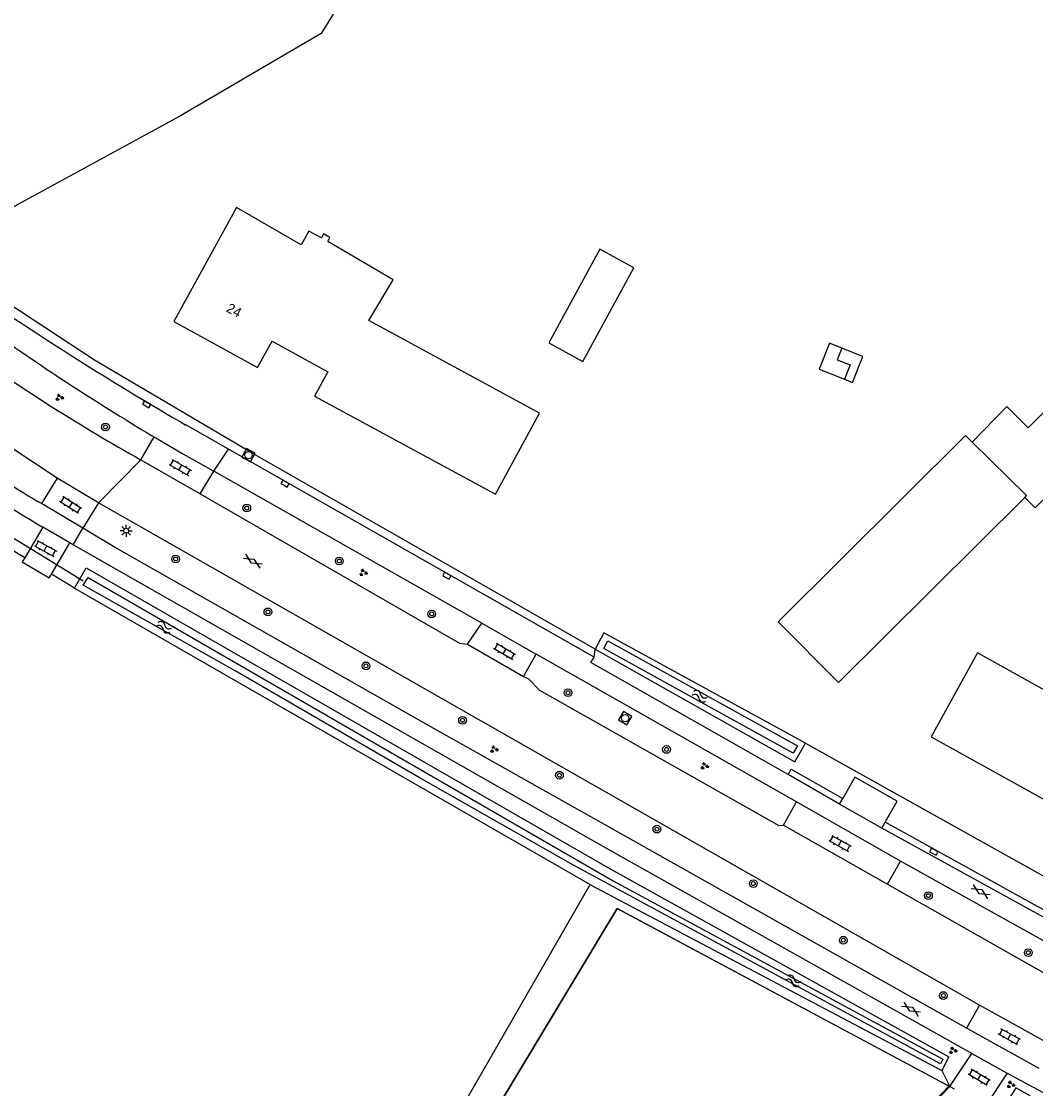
# Model space of a CAD drawing. Extents: x 134297 to 137000, y 403500 to 406000.
# Drawn here: x 136395.5 to 136500, y 404122.1 to 404232.2 of the extents above; entities that cross this region are included whole.
import ezdxf

# ---------------------------------------------------------------- set-up
doc = ezdxf.new("R2010")
doc.units = 0
for name, color, linetype in [('gg-afsc-draadraster', 7, 'Continuous'), ('gg-afsc-lijn draadraster', 7, 'Continuous'), ('gg-anno-huisnummerreeks BGT', 7, 'Continuous'), ('gg-bbg-bijgebouw', 7, 'Continuous'), ('gg-bbg-gedigitaliseerde bijgebouw', 7, 'Continuous'), ('gg-bbg-hoofdgebouw', 7, 'Continuous'), ('gg-bbg-luifel en loopbrug', 7, 'Continuous'), ('gg-bbg-tussenscheiding', 7, 'Continuous'), ('gg-knt-bronhoudergrens', 7, 'Continuous'), ('gg-knt-verharding', 7, 'Continuous'), ('gg-knt-verharding nz', 7, 'Continuous'), ('gg-kntw-bovenkant insteek waterloop', 7, 'Continuous'), ('gg-kntw-waterlijn', 7, 'Continuous'), ('gg-kwrk-duiker nz buis', 7, 'Continuous'), ('gt-grn-groengrens', 7, 'Continuous'), ('gt-grn-vlakafsluiter', 7, 'Continuous'), ('gt-grn-weggrens', 7, 'Continuous'), ('gt-symb-boom', 7, 'Continuous'), ('gt-symb-gesloten verharding', 7, 'Continuous'), ('gt-symb-groenvak', 7, 'Continuous'), ('gt-symb-klinker verharding', 7, 'Continuous'), ('gt-symb-kolk', 7, 'Continuous'), ('gt-symb-lichtmast', 7, 'Continuous'), ('gt-symb-rioolschacht', 7, 'Continuous'), ('gt-symb-watersymbool', 7, 'Continuous')]:
    doc.layers.add(name, color=color, linetype=linetype)

# ---------------------------------------------------------------- blocks, each defined once
blk = doc.blocks.new('gt0-GRVAK')
at = {"layer": 'gt-symb-groenvak'}
for p, q in [((-0.11, 0.19), (-0.23, 0.24)), ((-0.18, 0.15), (0.09, 0.15)), ((-0.09, 0.21), (-0.16, 0.32)), ((-0.05, 0.21), (-0.05, 0.39)), ((0, 0.21), (0.06, 0.32)), ((0.01, 0.19), (0.13, 0.24)), ((0.26, -0.05), (0.2, 0.06)), ((0.3, -0.05), (0.3, 0.13)), ((0.35, -0.05), (0.41, 0.06)), ((-0.24, -0.23), (-0.36, -0.18)), ((-0.32, -0.26), (-0.05, -0.26)), ((-0.23, -0.21), (-0.29, -0.09)), ((-0.18, -0.2), (-0.18, -0.02)), ((-0.14, -0.21), (-0.07, -0.09)), ((-0.12, -0.23), (0, -0.18)), ((0.24, -0.07), (0.12, -0.02)), ((0.17, -0.11), (0.44, -0.11)), ((0.37, -0.07), (0.49, -0.02))]:
    blk.add_line(p, q, dxfattribs=at)
blk = doc.blocks.new('gt0-KL1')
at = {"layer": 'gt-symb-klinker verharding'}
for p, q in [((-1.15, 0.3), (1.15, 0.3)), ((-1, -0.3), (-1, 0.3)), ((-0.5, 0.3), (-0.5, 0.45)), ((0, -0.3), (0, 0.3)), ((0.5, 0.3), (0.5, 0.45)), ((1, -0.3), (1, 0.3)), ((-1.15, -0.3), (1.15, -0.3)), ((-0.5, -0.45), (-0.5, -0.3)), ((0.5, -0.45), (0.5, -0.3))]:
    blk.add_line(p, q, dxfattribs=at)
blk = doc.blocks.new('gt0-GESVH1')
at = {"layer": 'gt-symb-gesloten verharding'}
for p, q in [((-0.99, -0.26), (0.01, 0.24)), ((0.01, -0.26), (-0.99, 0.24)), ((0.01, 0.24), (1.01, -0.26)), ((1.01, 0.24), (0.01, -0.26))]:
    blk.add_line(p, q, dxfattribs=at)
blk = doc.blocks.new('gt0-BOOM')
at = {"layer": 'gt-symb-boom'}
for radius in [0.4, 0.2]:
    blk.add_circle((0, 0), radius, dxfattribs=at)
blk = doc.blocks.new('gt0-WA')
at = {"layer": 'gt-symb-watersymbool'}
for centre, start, end in [((-0.32, 0.02), 28.0725, 151.9275), ((0.43, 0.42), 208.0725, 331.9275), ((-0.32, -0.43), 28.0725, 151.9275), ((0.43, -0.03), 208.0725, 331.9275)]:
    blk.add_arc(centre, 0.425, start, end, dxfattribs=at)
blk = doc.blocks.new('gt0-KOLK')
at = {"layer": 'gt-symb-kolk'}
blk.add_lwpolyline([(0, 0), (0.38, 0), (0.38, 0.4), (-0.38, 0.4), (-0.38, 0), (0, 0)], dxfattribs=at)
blk = doc.blocks.new('gt0-RS')
at = {"layer": 'gt-symb-rioolschacht'}
blk.add_lwpolyline([(-0.5, -0.5), (0.5, -0.5), (0.5, 0.5), (-0.5, 0.5)], close=True, dxfattribs=at)
blk.add_circle((0, 0), 0.375, dxfattribs=at)
blk = doc.blocks.new('gt0-LMAST')
at = {"layer": 'gt-symb-lichtmast'}
for p, q in [((-0.18, 0.17), (-0.45, 0.44)), ((-0.01, 0.25), (-0.01, 0.62)), ((0.17, 0.17), (0.44, 0.44)), ((-0.26, 0), (-0.63, 0)), ((-0.18, -0.18), (-0.45, -0.45)), ((-0.01, -0.25), (-0.01, -0.63)), ((0.44, -0.45), (0.17, -0.18)), ((0.24, 0), (0.62, 0))]:
    blk.add_line(p, q, dxfattribs=at)
blk.add_circle((-0.01, 0), 0.25, dxfattribs=at)

msp = doc.modelspace()

# ---------------------------------------------------------------- linework, layer by layer
at = {"layer": 'gg-afsc-draadraster'}
msp.add_lwpolyline([(136238.01, 404145.41), (136291.68, 404074.98), (136312.51, 404046.8), (136326.97, 404027.77), (136332.85, 404021.61), (136355.98, 404056.53), (136424.58, 404064.5), (136423.36, 404080.36), (136423.83, 404085.94), (136425.22, 404091.86), (136430.27, 404101.61), (136454.12, 404143.13)], dxfattribs=at)
at = {"layer": 'gg-afsc-lijn draadraster'}
for points in [[(136238.01, 404145.41), (136291.68, 404074.98), (136312.51, 404046.8), (136326.97, 404027.77), (136332.85, 404021.61), (136355.98, 404056.53), (136424.58, 404064.5), (136423.36, 404080.36), (136423.83, 404085.94), (136425.22, 404091.86), (136430.27, 404101.61), (136454.12, 404143.13)], [(136491.21, 404122.28), (136476.47, 404106.99), (136448.17, 404077.68), (136442.28, 404072), (136439.45, 404069.36), (136436.32, 404066.81), (136428.62, 404062.12), (136426.59, 404080.79), (136427.02, 404085.77), (136427.74, 404088.76), (136429.01, 404092.62), (136433.3, 404100.55), (136438.02, 404109.49), (136444.52, 404120.07), (136456.89, 404140.65), (136491.21, 404122.28)]]:
    msp.add_lwpolyline(points, dxfattribs=at)
at = {"layer": 'gg-bbg-bijgebouw'}
for points in [[(136449.85, 404198.98), (136453.35, 404197.08), (136458.61, 404206.74), (136455.1, 404208.65), (136449.85, 404198.98)], [(136498.93, 404183.05), (136499.98, 404181.99), (136515.11, 404197.01), (136510.64, 404201.51), (136499.26, 404190.21), (136497.08, 404192.41), (136493.49, 404188.76)], [(136493.49, 404188.76), (136492.82, 404189.42), (136473.48, 404170.22)], [(136473.48, 404170.22), (136479.7, 404163.96), (136498.93, 404183.05)]]:
    msp.add_lwpolyline(points, dxfattribs=at)
at = {"layer": 'gg-bbg-gedigitaliseerde bijgebouw'}
for points in [[(136480.06, 404198.46), (136479.57, 404197.25), (136480.91, 404196.71), (136480.32, 404195.23)], [(136480.32, 404195.23), (136481.15, 404194.9), (136482.23, 404197.58), (136480.06, 404198.46)]]:
    msp.add_lwpolyline(points, dxfattribs=at)
at = {"layer": 'gg-bbg-hoofdgebouw'}
msp.add_line((136489.26, 404158.36), (136512.98, 404145.18), dxfattribs=at)
for points in [[(136421.32, 404199.18), (136427.06, 404196.02), (136425.7, 404193.5), (136444.34, 404183.39), (136448.9, 404191.75), (136431.3, 404201.29), (136433.81, 404205.48), (136427.05, 404209.46), (136427.27, 404209.87), (136426.62, 404210.23), (136426.39, 404209.82), (136425.11, 404210.53), (136424.32, 404209.12), (136417.65, 404212.95), (136411.17, 404201.21)], [(136411.17, 404201.21), (136419.82, 404196.45), (136421.32, 404199.18)], [(136512.98, 404145.18), (136517.78, 404153.82), (136494.06, 404167), (136489.26, 404158.36)]]:
    msp.add_lwpolyline(points, dxfattribs=at)
at = {"layer": 'gg-bbg-luifel en loopbrug'}
msp.add_lwpolyline([(136480.06, 404198.46), (136478.79, 404198.97), (136477.71, 404196.29), (136480.32, 404195.23)], dxfattribs=at)
at = {"layer": 'gg-bbg-tussenscheiding'}
msp.add_lwpolyline([(136498.93, 404183.05), (136499.11, 404183.24), (136493.49, 404188.76)], dxfattribs=at)
at = {"layer": 'gg-knt-bronhoudergrens'}
for points in [[(136364.7, 404227.64), (136385.02, 404242.96), (136397.01, 404251.93), (136422.89, 404264.95), (136426.7, 404255.98), (136430.43, 404247.8), (136431.22, 404241.93), (136429.87, 404236.61), (136426.38, 404230.9), (136411.85, 404222.4), (136389.39, 404210.18)], [(136456.89, 404140.65), (136444.52, 404120.07), (136438.02, 404109.49), (136433.3, 404100.55), (136429.01, 404092.62), (136427.74, 404088.76), (136427.02, 404085.77), (136426.59, 404080.79), (136428.62, 404062.12), (136436.32, 404066.81), (136439.45, 404069.36), (136442.28, 404072), (136448.17, 404077.68), (136476.47, 404106.99), (136491.1, 404122.33), (136456.89, 404140.65)]]:
    msp.add_lwpolyline(points, dxfattribs=at)
at = {"layer": 'gg-knt-verharding'}
for p, q in [((136416.83, 404188.01), (136412.42, 404190.52)), ((136407.76, 404186.94), (136409.15, 404189.3)), ((136408.89, 404189.45), (136409.15, 404189.3)), ((136454.51, 404166.56), (136416.83, 404188.01)), ((136407.76, 404186.94), (136413.91, 404183.42)), ((136413.91, 404183.42), (136415.31, 404185.74)), ((136442.94, 404170.07), (136415.31, 404185.74)), ((136399.14, 404185.02), (136397.52, 404182.41)), ((136403.41, 404182.49), (136399.14, 404185.02)), ((136397.52, 404182.41), (136397.23, 404182.58)), ((136401.78, 404179.88), (136397.52, 404182.41)), ((136403.41, 404182.49), (136401.78, 404179.88)), ((136494.27, 404130.67), (136403.41, 404182.49)), ((136397.67, 404179.99), (136395.8, 404176.81)), ((136400.47, 404178.37), (136397.67, 404179.99)), ((136398.57, 404175.13), (136400.47, 404178.37)), ((136400.81, 404178.17), (136400.47, 404178.37)), ((136441.47, 404167.92), (136442.94, 404170.07)), ((136442.94, 404170.07), (136448.54, 404166.89)), ((136441.47, 404167.92), (136447.23, 404164.59)), ((136447.23, 404164.59), (136448.54, 404166.89)), ((136475.4, 404151.63), (136448.54, 404166.89)), ((136479.83, 404151.4), (136474.53, 404154.46)), ((136474.03, 404149.25), (136475.4, 404151.63)), ((136486.12, 404145.54), (136475.4, 404151.63)), ((136484.17, 404148.93), (136479.83, 404151.4)), ((136474.03, 404149.25), (136484.77, 404143.14)), ((136528.43, 404125.23), (136484.52, 404149.55)), ((136528.11, 404124.68), (136484.17, 404148.93)), ((136484.77, 404143.14), (136486.12, 404145.54)), ((136494.27, 404130.67), (136492.93, 404128.28)), ((136501.76, 404126.52), (136494.27, 404130.67)), ((136500.4, 404124.15), (136492.93, 404128.28)), ((136491.21, 404122.28), (136493.45, 404125.69)), ((136493.45, 404125.69), (136497.11, 404123.64)), ((136497.11, 404123.64), (136494.88, 404120.27)), ((136497.11, 404123.64), (136519.16, 404111.73)), ((136491.21, 404122.28), (136491.66, 404122.04))]:
    msp.add_line(p, q, dxfattribs=at)
for points in [[(136399.14, 404185.02), (136382.83, 404195.82), (136364.76, 404209.95), (136362.95, 404210.98), (136362.64, 404211.28)], [(136409.15, 404189.3), (136412.18, 404187.51), (136415.31, 404185.74)], [(136413.91, 404183.42), (136440.65, 404168.01), (136441.47, 404167.92)], [(136492.93, 404128.28), (136437.69, 404159.39), (136405.13, 404177.89), (136401.78, 404179.88)], [(136493.45, 404125.69), (136456.17, 404146.62), (136400.81, 404178.17)], [(136395.8, 404176.81), (136395.55, 404176.39), (136398.34, 404174.74), (136398.57, 404175.13)], [(136474.53, 404154.46), (136454.18, 404166.01), (136454.51, 404166.56)], [(136447.23, 404164.59), (136447.74, 404164.32), (136448.9, 404163.18), (136473.57, 404149.22), (136474.03, 404149.25)], [(136474.53, 404154.46), (136474.82, 404155.01), (136480.16, 404152)], [(136484.52, 404149.55), (136485.75, 404151.71), (136481.4, 404154.18), (136480.16, 404152)], [(136524.25, 404124.38), (136518.22, 404127.64), (136486.12, 404145.54)], [(136484.77, 404143.14), (136508.04, 404129.94), (136515.71, 404125.81), (136522.59, 404122.17), (136523.03, 404122.08)]]:
    msp.add_lwpolyline(points, dxfattribs=at)
for centre, radius, start, end in [((136579.7, 404479.34), 333.77, 235.7046, 239.9217), ((136536.3, 404402.78), 248.49, 234.4294, 239.1514), ((136498.72, 404349.7), 186.46, 234.328, 240.801), ((136510.68, 404372.14), 222.92, 233.2885, 239.5393), ((136521.31, 404388.31), 240.25, 234.184, 238.9049)]:
    msp.add_arc(centre, radius, start, end, dxfattribs=at)
at = {"layer": 'gg-knt-verharding nz'}
for p, q in [((136479.83, 404151.4), (136480.16, 404152)), ((136484.17, 404148.93), (136484.52, 404149.55))]:
    msp.add_line(p, q, dxfattribs=at)
at = {"layer": 'gg-kntw-bovenkant insteek waterloop'}
msp.add_line((136400.93, 404173.69), (136454.12, 404143.13), dxfattribs=at)
for points in [[(136400.93, 404173.69), (136402.13, 404175.77), (136455.92, 404144.86), (136491.09, 404125.34), (136490.38, 404123.93)], [(136476.32, 404157.71), (136455.51, 404169.07), (136454.63, 404167.4)], [(136454.63, 404167.4), (136475.21, 404155.76), (136476.32, 404157.71)], [(136454.12, 404143.13), (136454.72, 404142.78), (136490.38, 404123.93)], [(136499.48, 404121.33), (136498.01, 404122.15), (136497.05, 404120.59), (136498.38, 404119.87)]]:
    msp.add_lwpolyline(points, dxfattribs=at)
at = {"layer": 'gg-kntw-waterlijn'}
for points in [[(136402.36, 404174.79), (136456.48, 404143.51), (136490.49, 404125.11), (136490.23, 404124.63), (136452.32, 404145.14), (136436.4, 404154.2), (136417.52, 404165.15), (136401.82, 404173.98), (136402.36, 404174.79)], [(136455.94, 404168.26), (136475.48, 404157.43), (136475.04, 404156.65), (136455.52, 404167.47), (136455.94, 404168.26)]]:
    msp.add_lwpolyline(points, dxfattribs=at)
at = {"layer": 'gg-kwrk-duiker nz buis'}
msp.add_line((136401.82, 404174.42), (136393.46, 404179.58), dxfattribs=at)
at = {"layer": 'gt-grn-groengrens'}
for p, q in [((136395.8, 404176.81), (136393.29, 404178.34)), ((136400.93, 404173.69), (136398.57, 404175.13)), ((136454.51, 404166.56), (136454.63, 404167.4)), ((136476.32, 404157.71), (136529.94, 404127.73))]:
    msp.add_line(p, q, dxfattribs=at)
msp.add_lwpolyline([(136454.63, 404167.4), (136419.07, 404187.71), (136402.99, 404197.21), (136392.72, 404203.95), (136394.3, 404204.92), (136392.59, 404206.1), (136392.5, 404205.78)], dxfattribs=at)
at = {"layer": 'gt-grn-vlakafsluiter'}
msp.add_line((136490.38, 404123.93), (136491.21, 404122.28), dxfattribs=at)
at = {"layer": 'gt-grn-weggrens'}
for p, q in [((136415.31, 404185.74), (136416.83, 404188.01)), ((136407.76, 404186.94), (136403.41, 404182.49)), ((136400.81, 404178.17), (136401.78, 404179.88))]:
    msp.add_line(p, q, dxfattribs=at)

# ---------------------------------------------------------------- block references
at = {"layer": 'gt-symb-boom'}
for p in [(136404.13, 404190.32), (136418.7, 404181.95), (136411.37, 404176.7), (136428.25, 404176.49), (136420.88, 404171.24), (136437.77, 404171.03), (136430.99, 404165.67), (136451.82, 404162.9), (136440.95, 404160.06), (136461.98, 404157.05), (136450.94, 404154.39), (136460.99, 404148.83), (136470.93, 404143.21), (136488.99, 404141.97), (136480.21, 404137.37), (136499.29, 404136.09), (136490.53, 404131.66)]:
    msp.add_blockref('gt0-BOOM', p, dxfattribs=at)
at = {"layer": 'gt-symb-gesloten verharding'}
for p, rotation in [((136419.32, 404176.46), 148.99693247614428), ((136494.37, 404142.36), 147.99461679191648), ((136487.21, 404130.24), 147.99461679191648)]:
    msp.add_blockref('gt0-GESVH1', p, dxfattribs=dict(at, rotation=rotation))
at = {"layer": 'gt-symb-groenvak'}
for p in [(136399.38, 404193.36), (136430.71, 404175.28), (136444.2, 404157.05), (136465.89, 404155.33), (136491.5, 404125.99), (136497.47, 404122.46)]:
    msp.add_blockref('gt0-GRVAK', p, dxfattribs=at)
at = {"layer": 'gt-symb-klinker verharding'}
for p, rotation in [((136411.85, 404186.13), -29.951082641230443), ((136400.53, 404182.27), 147.45410660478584), ((136397.95, 404177.78), -28.692787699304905), ((136445.28, 404167.16), -30.462640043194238), ((136479.88, 404147.36), -29.460713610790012), ((136497.32, 404127.41), 150.79515966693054), ((136494.21, 404123.22), 148.99693247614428)]:
    msp.add_blockref('gt0-KL1', p, dxfattribs=dict(at, rotation=rotation))
at = {"layer": 'gt-symb-kolk'}
for p, rotation in [((136408.27, 404192.49), -31.003067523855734), ((136422.54, 404184.3), -30.000727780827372), ((136439.23, 404174.79), -30.000727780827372), ((136489.44, 404146.32), -28.99897714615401)]:
    msp.add_blockref('gt0-KOLK', p, dxfattribs=dict(at, rotation=rotation))
at = {"layer": 'gt-symb-lichtmast'}
msp.add_blockref('gt0-LMAST', (136406.27, 404179.61), dxfattribs=at)
at = {"layer": 'gt-symb-rioolschacht'}
for p, rotation in [((136418.88, 404187.41), -28.99897714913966), ((136457.72, 404160.27), -30.000727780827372)]:
    msp.add_blockref('gt0-RS', p, dxfattribs=dict(at, rotation=rotation))
at = {"layer": 'gt-symb-watersymbool', "rotation": 156.97450799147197}
for p in [(136410.21, 404169.63), (136465.46, 404162.51), (136475.1, 404133.16)]:
    msp.add_blockref('gt0-WA', p, dxfattribs=at)

# ---------------------------------------------------------------- texts
at = {"layer": 'gg-anno-huisnummerreeks BGT'}
msp.add_text('24', height=1, rotation=331.2, dxfattribs=at).set_placement((136416.5, 404202.27))

doc.saveas('drawing.dxf')
